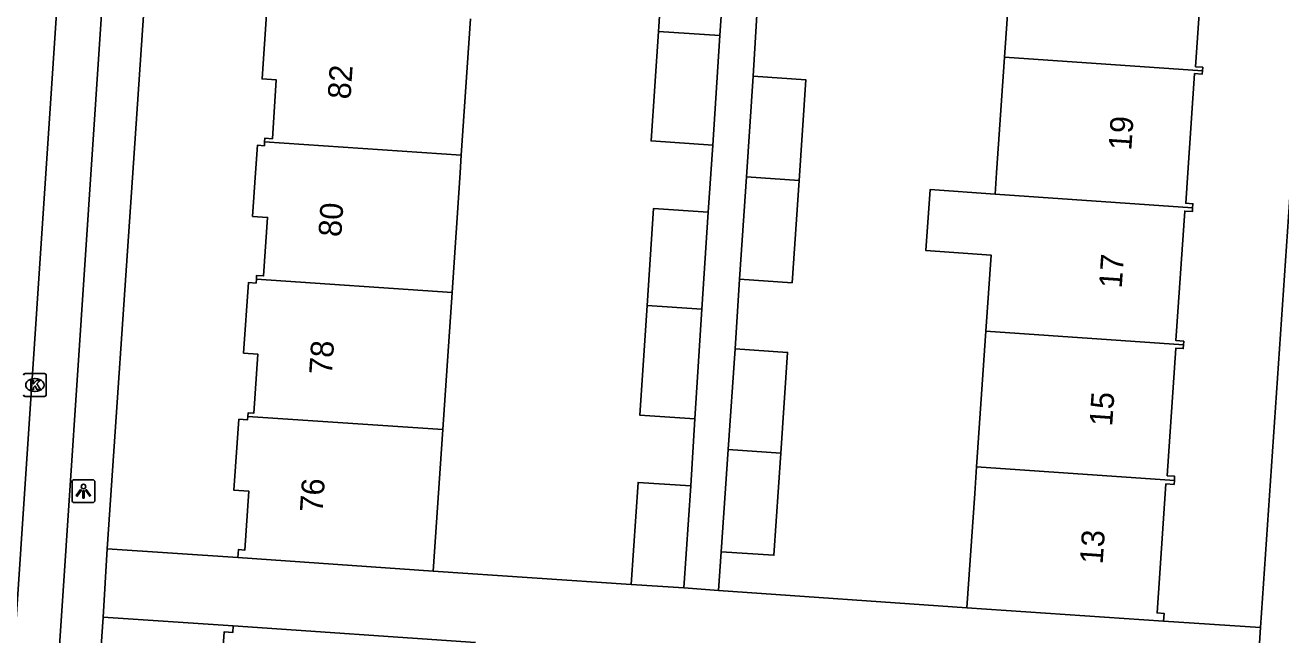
# Model space of a CAD drawing. Extents: x 161848 to 162726, y 385382 to 386521.
# Drawn here: x 162056.7 to 162111.5, y 386229.8 to 386256.5 of the extents above; entities that cross this region are included whole.
import ezdxf

# ---------------------------------------------------------------- set-up
doc = ezdxf.new("R2010")
doc.units = 0
for name, color, linetype in [('IMGEO_Kolk', 7, 'Continuous'), ('IMGEO_Lichtpunt', 7, 'Continuous'), ('IMGEO_Pand', 7, 'Continuous'), ('IMGEO_Pand_nummerreeks', 7, 'Continuous'), ('IMGEO_Rijbaan_lokaal_open', 7, 'Continuous'), ('IMGEO_Voetpad_open', 7, 'Continuous')]:
    doc.layers.add(name, color=color, linetype=linetype)

msp = doc.modelspace()

# ---------------------------------------------------------------- linework, layer by layer
at = {"layer": 'IMGEO_Kolk'}
for p, q in [((162056.685, 386241.231), (162057.537, 386241.231)), ((162057.098, 386241.011), (162057.123, 386241.011)), ((162057.611, 386241.157), (162057.611, 386240.305)), ((162057.537, 386240.231), (162056.685, 386240.231)), ((162057.121, 386240.451), (162057.096, 386240.451))]:
    msp.add_line(p, q, dxfattribs=at)
for points in [[(162056.685, 386241.231), (162057.537, 386241.231)], [(162056.931, 386240.931), (162057.054, 386240.931), (162057.054, 386240.78), (162057.184, 386240.931), (162057.348, 386240.931), (162057.202, 386240.78), (162057.355, 386240.531), (162057.203, 386240.531), (162057.118, 386240.695), (162057.054, 386240.628), (162057.054, 386240.531), (162056.931, 386240.531), (162056.931, 386240.931)], [(162057.611, 386241.157), (162057.611, 386240.305)], [(162057.537, 386240.231), (162056.685, 386240.231)]]:
    msp.add_lwpolyline(points, dxfattribs=at)
for centre, start, end in [((162056.687, 386241.155), 91.552, 178.448), ((162056.687, 386241.155), 91.552, 178.448), ((162057.535, 386241.155), 1.552, 88.448), ((162057.535, 386241.155), 1.552, 88.448), ((162056.687, 386240.307), 181.552, 268.448), ((162056.687, 386240.307), 181.552, 268.448), ((162057.535, 386240.307), 271.552, 358.448), ((162057.535, 386240.307), 271.552, 358.448)]:
    msp.add_arc(centre, 0.0765, start, end, dxfattribs=at)
for centre, major_axis, ratio, start_param, end_param in [((162057.097, 386240.731), (-0.387, 0.002), 0.722429, 4.712389, 7.853982), ((162057.122, 386240.731), (-0.39, 0.002), 0.717154, 1.570796, 4.712389)]:
    msp.add_ellipse(centre, major_axis=major_axis, ratio=ratio, start_param=start_param, end_param=end_param, dxfattribs=at)
at = {"layer": 'IMGEO_Lichtpunt'}
for p, q in [((162058.735, 386236.498), (162058.735, 386235.691)), ((162058.735, 386236.498), (162058.735, 386235.691)), ((162059.637, 386236.593), (162058.829, 386236.593)), ((162059.637, 386236.593), (162058.829, 386236.593)), ((162059.731, 386235.691), (162059.731, 386236.498)), ((162059.731, 386235.691), (162059.731, 386236.498)), ((162058.829, 386235.597), (162059.637, 386235.597)), ((162058.829, 386235.597), (162059.637, 386235.597))]:
    msp.add_line(p, q, dxfattribs=at)
for points in [[(162059.109, 386236.162), (162059.148, 386236.134), (162058.96, 386235.872), (162058.922, 386235.899), (162059.109, 386236.162)], [(162059.211, 386236.114), (162059.258, 386236.114), (162059.258, 386235.792), (162059.211, 386235.792), (162059.211, 386236.114)], [(162059.321, 386236.134), (162059.359, 386236.161), (162059.546, 386235.899), (162059.507, 386235.871), (162059.321, 386236.134)]]:
    msp.add_lwpolyline(points, dxfattribs=at)
msp.add_circle((162059.234, 386236.296), 0.0994, dxfattribs=at)
for centre, start, end in [((162058.829, 386236.498), 90, 180), ((162058.829, 386236.498), 90, 180), ((162059.637, 386236.498), 0, 90), ((162059.637, 386236.498), 0, 90), ((162058.829, 386235.691), 180, 270), ((162058.829, 386235.691), 180, 270), ((162059.637, 386235.691), 270, 0), ((162059.637, 386235.691), 270, 360)]:
    msp.add_arc(centre, 0.0946, start, end, dxfattribs=at)
at = {"layer": 'IMGEO_Pand'}
for points in [[(162099.475, 386255.059), (162099.889, 386261.094)], [(162084.351, 386256.176), (162084.631, 386260.411), (162087.32, 386260.233)], [(162108.477, 386260.502), (162108.466, 386260.336), (162108.213, 386260.353), (162107.821, 386254.63), (162108.135, 386254.609), (162108.125, 386254.462)], [(162087.32, 386260.233), (162087.039, 386255.995)], [(162067.147, 386251.348), (162067.157, 386251.513), (162067.487, 386251.491), (162067.66, 386254.06), (162067.038, 386254.102), (162067.243, 386257.146), (162067.553, 386257.125), (162067.565, 386257.305)], [(162076.144, 386256.728), (162075.741, 386250.77)], [(162086.723, 386251.213), (162084.035, 386251.391), (162084.351, 386256.176)], [(162084.351, 386256.176), (162087.039, 386255.995)], [(162087.039, 386255.995), (162086.723, 386251.213)], [(162099.065, 386249.07), (162099.126, 386250), (162099.475, 386255.059)], [(162099.475, 386255.059), (162108.125, 386254.462)], [(162108.125, 386254.462), (162108.115, 386254.314), (162107.778, 386254.337), (162107.481, 386250), (162107.39, 386248.668), (162107.703, 386248.647), (162107.691, 386248.475)], [(162088.201, 386249.819), (162088.499, 386254.216)], [(162088.499, 386254.216), (162090.795, 386254.062), (162090.496, 386249.661)], [(162066.787, 386245.35), (162066.798, 386245.516), (162067.101, 386245.496), (162067.277, 386248.052), (162066.625, 386248.097), (162066.754, 386250), (162066.835, 386251.202), (162067.136, 386251.182), (162067.147, 386251.348)], [(162067.147, 386251.348), (162075.741, 386250.77)], [(162075.741, 386250.77), (162075.689, 386250), (162075.335, 386244.775)], [(162087.898, 386245.357), (162088.201, 386249.819)], [(162090.496, 386249.661), (162090.193, 386245.202), (162087.898, 386245.357)], [(162088.201, 386249.819), (162090.496, 386249.661)], [(162098.655, 386243.081), (162098.883, 386246.409), (162096.04, 386246.605), (162096.224, 386249.266), (162099.065, 386249.07)], [(162107.691, 386248.475), (162099.065, 386249.07)], [(162083.854, 386244.202), (162084.134, 386248.437), (162086.533, 386248.278)], [(162107.691, 386248.475), (162107.68, 386248.307), (162107.347, 386248.33), (162106.958, 386242.669), (162107.303, 386242.645), (162107.292, 386242.485)], [(162086.253, 386244.041), (162086.533, 386248.278)], [(162066.416, 386239.36), (162066.426, 386239.512), (162066.671, 386239.496), (162066.849, 386242.086), (162066.229, 386242.128), (162066.441, 386245.209), (162066.776, 386245.186), (162066.787, 386245.35)], [(162075.335, 386244.775), (162066.787, 386245.35)], [(162075.335, 386244.775), (162074.93, 386238.788)], [(162085.937, 386239.258), (162083.536, 386239.417), (162083.854, 386244.202)], [(162086.253, 386244.041), (162083.854, 386244.202)], [(162085.937, 386239.258), (162086.253, 386244.041)], [(162098.25, 386237.161), (162098.655, 386243.081)], [(162107.292, 386242.485), (162098.655, 386243.081)], [(162087.403, 386237.909), (162087.701, 386242.306)], [(162087.701, 386242.306), (162089.997, 386242.152), (162089.698, 386237.751)], [(162107.292, 386242.485), (162107.281, 386242.325), (162106.963, 386242.347), (162106.581, 386236.769), (162106.906, 386236.746), (162106.893, 386236.565)], [(162065.983, 386233.191), (162066.007, 386233.542), (162066.285, 386233.523), (162066.462, 386236.093), (162065.809, 386236.138), (162066.022, 386239.238), (162066.406, 386239.212), (162066.416, 386239.36)], [(162074.93, 386238.788), (162066.416, 386239.36)], [(162074.93, 386238.788), (162074.512, 386232.606)], [(162087.1, 386233.447), (162087.403, 386237.909)], [(162089.698, 386237.751), (162087.403, 386237.909)], [(162089.698, 386237.751), (162089.395, 386233.292), (162087.1, 386233.447)], [(162097.828, 386231.002), (162098.17, 386235.991), (162098.25, 386237.161)], [(162098.25, 386237.161), (162106.893, 386236.565)], [(162083.163, 386232.021), (162083.465, 386236.48), (162085.77, 386236.324)], [(162085.77, 386236.324), (162085.468, 386231.865)], [(162106.893, 386236.565), (162106.881, 386236.387), (162106.524, 386236.412), (162106.138, 386230.777), (162106.447, 386230.755), (162106.423, 386230.412)], [(162074.512, 386232.606), (162065.983, 386233.191)], [(162085.468, 386231.865), (162083.163, 386232.021)], [(162106.423, 386230.412), (162097.828, 386231.002)], [(162065.779, 386230.207), (162065.759, 386229.917), (162065.379, 386229.943), (162065.161, 386226.763), (162065.821, 386226.718), (162065.647, 386224.183), (162065.37, 386224.202), (162065.359, 386224.048)], [(162065.779, 386230.207), (162076.357, 386229.489)]]:
    msp.add_lwpolyline(points, dxfattribs=at)
at = {"layer": 'IMGEO_Rijbaan_lokaal_open'}
msp.add_lwpolyline([(162053.989, 386196.163), (162059.693, 386281.473)], dxfattribs=at)
at = {"layer": 'IMGEO_Voetpad_open'}
for points in [[(162063.574, 386282.243), (162061.387, 386250), (162060.273, 386233.58)], [(162061.566, 386280.169), (162056.041, 386197.131)], [(162113.99, 386278.854), (162112.018, 386250), (162110.661, 386230.145)], [(162088.499, 386254.216), (162088.684, 386257.384)], [(162086.533, 386248.278), (162086.723, 386251.213)], [(162087.701, 386242.306), (162087.898, 386245.357)], [(162085.77, 386236.324), (162085.937, 386239.258)], [(162060.094, 386230.591), (162060.273, 386233.58)], [(162060.273, 386233.58), (162065.983, 386233.191)], [(162086.982, 386231.759), (162087.1, 386233.447)], [(162074.512, 386232.606), (162083.163, 386232.021)], [(162086.982, 386231.759), (162085.468, 386231.865)], [(162097.828, 386231.002), (162086.982, 386231.759)], [(162057.463, 386194.369), (162057.784, 386200.519), (162058.049, 386200.528), (162058.568, 386208.449), (162060.094, 386230.591)], [(162060.094, 386230.591), (162065.779, 386230.207)], [(162110.661, 386230.145), (162106.423, 386230.412)], [(162110.463, 386227.177), (162110.661, 386230.145)]]:
    msp.add_lwpolyline(points, dxfattribs=at)

# ---------------------------------------------------------------- texts
at = {"layer": 'IMGEO_Pand_nummerreeks'}
for s, rotation, p in [('82', 86.1444, (162070.898, 386253.193)), ('19', 86.0369, (162105.01, 386250.957)), ('80', 86.1444, (162070.493, 386247.179)), ('17', 86.0353, (162104.592, 386244.933)), ('78', 86.1444, (162070.087, 386241.159)), ('15', 86.0369, (162104.175, 386238.909)), ('76', 86.1444, (162069.682, 386235.137)), ('13', 86.0369, (162103.758, 386232.885))]:
    msp.add_text(s, height=1, rotation=rotation, dxfattribs=at).set_placement(p)

doc.saveas('drawing.dxf')
